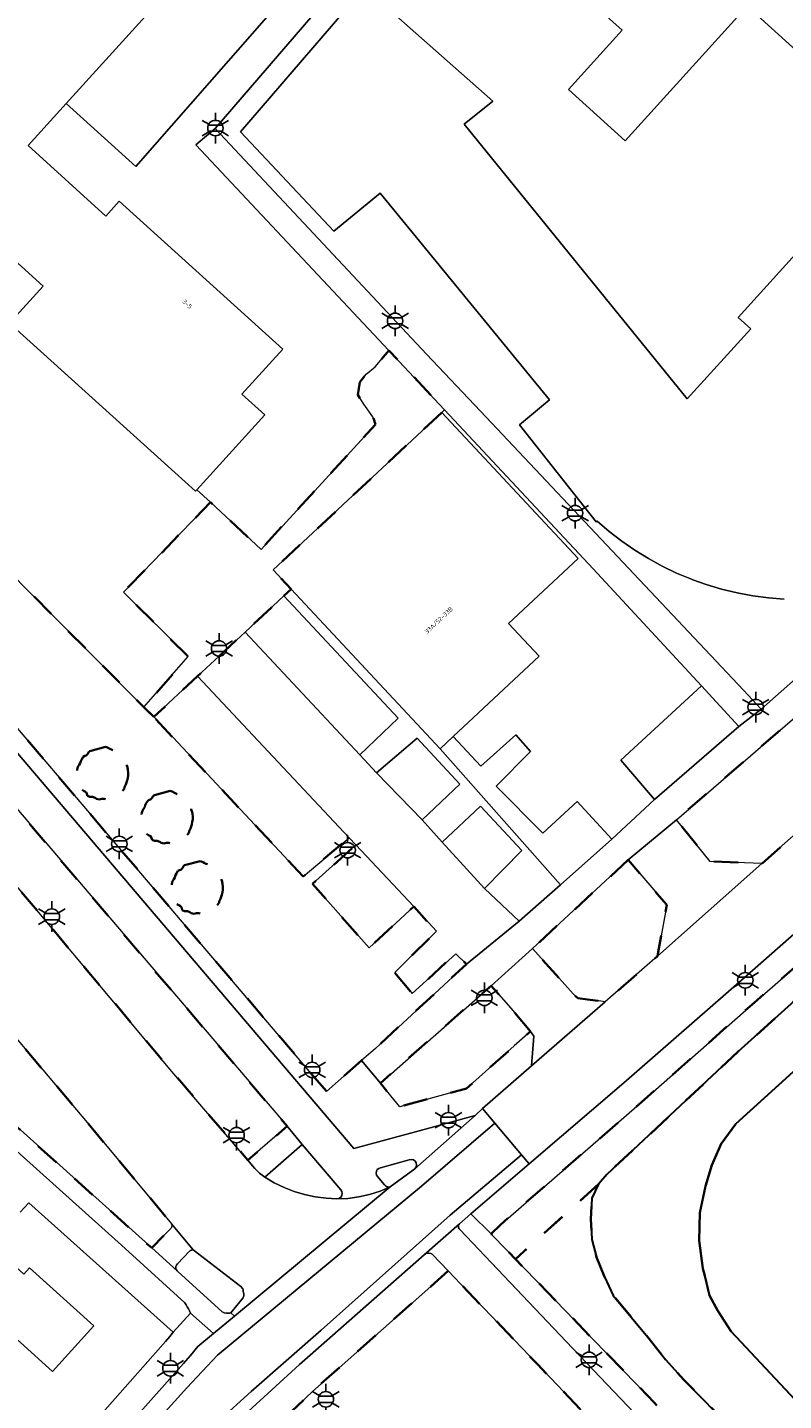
# Model space of a CAD drawing. Extents: x 105780 to 185197, y 477999 to 525027.
# Tile 423 of 562: x 108067 to 108129, y 479848 to 479961. Entities that reach past the tile are written whole.
import ezdxf
from ezdxf.enums import TextEntityAlignment as Align

# ---------------------------------------------------------------- set-up
doc = ezdxf.new("R2010")
doc.units = 0
doc.linetypes.add('XX-HIDDEN', pattern=[4, 2, -2])
for name, color, linetype, lineweight in [('B-GV-GR-MATERIAALGRENS-G', 252, 'XX-HIDDEN', 35), ('B-RO-IE-MEUBILAIR_WEGMEUBILAIR-S', 252, 'Continuous', 25), ('B-WE-GW-WATERGANG_SLOOT_INSTEEK-G', 252, 'Continuous', 30), ('B-XX-KG-KADASTRAAL_BEBOUWING-G', 252, 'Continuous', 20), ('B1-WE-OG-BEBOUWING-T18', 7, 'Continuous', 18), ('B1-WE-OG-TERREIN_ERF-GV', 252, 'Continuous', 18), ('B1-WE-VH-VERHARDING_ASFALT-GV', 252, 'Continuous', 18), ('B1-WE-VH-VERHARDING_BETONSTRAATSTEEN-GV', 252, 'Continuous', 18), ('B1-WE-VH-VERHARDING_STRAATBAKSTEEN-GV', 252, 'Continuous', 18), ('B1-WE-VH-VERHARDING_TEGEL-GV', 252, 'Continuous', 18)]:
    doc.layers.add(name, color=color, linetype=linetype, lineweight=lineweight)
doc.styles.add('NLCS-ISO', font='NLCS-ISO.ttf')
doc.styles.add('NLCS-ISO-M200-T18', font='NLCS-ISO.ttf', dxfattribs={"height": 0.36})

# ---------------------------------------------------------------- blocks, each defined once
blk = doc.blocks.new('B-SIE-WEG_LICHTMAST-SO')
at = {"ltscale": 0.1}
for p, q in [((0, 1.27), (0, 2.53)), ((-1.1, 0.63), (-2.19, 1.27)), ((1.1, 0.63), (2.19, 1.27)), ((-1.1, -0.63), (-2.19, -1.27)), ((0, -1.27), (0, -2.53)), ((1.1, -0.63), (2.19, -1.27))]:
    blk.add_line(p, q, dxfattribs=at)
at = {"flags": 128}
for points in [[(-1.16, 0.5), (1.16, 0.5)], [(-1.16, -0.5), (1.16, -0.5)]]:
    blk.add_lwpolyline(points, dxfattribs=at)
at = {"ltscale": 0.1}
blk.add_circle((0, 0), 1.27, dxfattribs=at)
at = {"style": 'NLCS-ISO'}
blk.add_attdef('TYPE', text='', height=1.8, dxfattribs=at).set_placement((0, 2.53), align=Align.BOTTOM_CENTER)

msp = doc.modelspace()

# ---------------------------------------------------------------- linework, layer by layer
at = {"layer": 'B-GV-GR-MATERIAALGRENS-G', "flags": 128}
for points in [[(108043.739, 479923.099), (108042.181, 479924.93), (108032.535, 479936.265), (108032.187, 479936.635), (108031.855, 479937.02), (108031.539, 479937.417), (108031.239, 479937.827), (108030.956, 479938.249), (108029.77, 479939.87), (108026.492, 479937.246), (108032.582, 479929.957), (108039.053, 479922.311), (108040.625, 479920.453), (108060.338, 479897.309), (108076.748, 479877.693), (108078.888, 479875.134), (108085.161, 479867.815), (108088.404, 479870.609)], [(108088.137, 479914.378), (108088.722, 479914.923), (108087.238, 479916.512), (108101.144, 479929.501), (108101.382, 479929.723), (108096.792, 479934.631), (108095.661, 479933.268), (108094.917, 479932.672), (108094.388, 479932.013), (108094.234, 479930.948), (108094.718, 479930.178), (108095.466, 479929.155), (108095.68, 479928.525), (108086.25, 479918.211), (108082.076, 479922.096), (108074.916, 479914.685), (108080.228, 479909.376), (108076.595, 479905.189), (108077.399, 479904.38), (108081.018, 479907.75), (108084.929, 479911.391)], [(108077.399, 479904.38), (108076.595, 479905.189), (108056.056, 479925.855), (108057.463, 479927.444), (108057.944, 479927.694), (108058.262, 479927.963), (108058.45, 479928.432), (108058.232, 479929.305), (108057.585, 479930.093), (108056.584, 479931.031), (108055.309, 479931.962), (108054.854, 479931.989), (108054.449, 479931.999), (108053.434, 479931.726), (108047.08, 479925.862), (108091.647, 479873.479), (108094.536, 479876.028), (108095.675, 479877.034), (108103.192, 479883.991), (108102.296, 479884.839), (108098.713, 479881.565), (108097.275, 479883.292), (108100.702, 479886.699), (108098.834, 479888.731), (108095.148, 479885.334), (108090.502, 479890.618), (108094.059, 479893.825), (108093.508, 479894.411), (108089.724, 479891.217)], [(108145.533, 479909.186), (108146.987, 479912.53), (108143.853, 479916.1), (108142.079, 479914.568), (108120.493, 479895.9), (108123.273, 479892.469), (108127.546, 479892.28), (108144.818, 479907.595)], [(108072.126, 479901.569), (108073.418, 479901.916), (108073.595, 479901.867), (108073.789, 479901.754), (108073.91, 479901.69), (108074.072, 479901.633), (108074.136, 479901.552), (108074.33, 479901.48), (108074.459, 479901.359), (108074.653, 479901.205), (108074.677, 479901.125), (108074.798, 479900.995), (108074.919, 479900.818), (108075, 479900.729), (108075.081, 479900.608), (108075.17, 479900.374), (108075.226, 479900.245), (108075.274, 479900.051), (108075.291, 479899.785), (108075.299, 479899.55), (108075.25, 479899.349), (108075.218, 479899.131), (108075.153, 479898.965), (108075.109, 479898.796), (108074.984, 479898.594), (108074.984, 479898.477), (108074.826, 479898.291), (108074.588, 479898.154), (108074.536, 479898.005), (108074.354, 479897.968), (108074.237, 479897.795), (108073.983, 479897.775), (108073.83, 479897.698), (108073.737, 479897.601), (108073.507, 479897.553), (108073.309, 479897.625), (108073.119, 479897.621), (108072.921, 479897.573), (108072.679, 479897.613), (108072.582, 479897.714), (108072.364, 479897.795), (108072.134, 479897.791), (108071.945, 479897.879), (108071.896, 479898.041), (108071.815, 479898.19), (108071.654, 479898.271), (108071.375, 479898.453), (108071.335, 479898.574), (108071.331, 479898.727), (108071.267, 479898.913), (108071.162, 479899.074), (108071.089, 479899.256), (108071.073, 479899.385), (108071.117, 479899.595), (108071.113, 479899.894), (108071.073, 479900.039), (108071.137, 479900.269), (108071.242, 479900.434), (108071.335, 479900.576), (108071.384, 479900.745), (108071.46, 479900.899), (108071.589, 479901.104), (108071.706, 479901.173), (108071.819, 479901.205), (108071.953, 479901.334), (108072.037, 479901.492)], [(108072.126, 479901.569), (108072.037, 479901.492), (108071.953, 479901.334), (108071.819, 479901.205), (108071.706, 479901.173), (108071.589, 479901.104), (108071.46, 479900.899), (108071.384, 479900.745), (108071.335, 479900.576), (108071.242, 479900.434), (108071.137, 479900.269), (108071.073, 479900.039), (108071.113, 479899.894), (108071.117, 479899.595), (108071.073, 479899.385), (108071.089, 479899.256), (108071.162, 479899.074), (108071.267, 479898.913), (108071.331, 479898.727), (108071.335, 479898.574), (108071.375, 479898.453), (108071.654, 479898.271), (108071.815, 479898.19), (108071.896, 479898.041), (108071.945, 479897.879), (108072.134, 479897.791), (108072.364, 479897.795), (108072.582, 479897.714), (108072.679, 479897.613), (108072.921, 479897.573), (108073.119, 479897.621), (108073.309, 479897.625), (108073.507, 479897.553), (108073.737, 479897.601), (108073.83, 479897.698), (108073.983, 479897.775), (108074.237, 479897.795), (108074.354, 479897.968), (108074.536, 479898.005), (108074.588, 479898.154), (108074.826, 479898.291), (108074.984, 479898.477), (108074.984, 479898.594), (108075.109, 479898.796), (108075.153, 479898.965), (108075.218, 479899.131), (108075.25, 479899.349), (108075.299, 479899.55), (108075.291, 479899.785), (108075.274, 479900.051), (108075.226, 479900.245), (108075.17, 479900.374), (108075.081, 479900.608), (108075, 479900.729), (108074.919, 479900.818), (108074.798, 479900.995), (108074.677, 479901.125), (108074.653, 479901.205), (108074.459, 479901.359), (108074.33, 479901.48), (108074.136, 479901.552), (108074.072, 479901.633), (108073.91, 479901.69), (108073.789, 479901.754), (108073.595, 479901.867), (108073.418, 479901.916)], [(108077.449, 479897.937), (108078.741, 479898.285), (108078.918, 479898.236), (108079.112, 479898.123), (108079.233, 479898.059), (108079.394, 479898.002), (108079.459, 479897.921), (108079.653, 479897.849), (108079.782, 479897.728), (108079.976, 479897.574), (108080, 479897.493), (108080.121, 479897.364), (108080.242, 479897.187), (108080.323, 479897.098), (108080.403, 479896.977), (108080.492, 479896.743), (108080.549, 479896.614), (108080.597, 479896.42), (108080.613, 479896.153), (108080.621, 479895.919), (108080.573, 479895.718), (108080.541, 479895.5), (108080.476, 479895.334), (108080.432, 479895.165), (108080.307, 479894.963), (108080.307, 479894.846), (108080.149, 479894.66), (108079.911, 479894.523), (108079.859, 479894.373), (108079.677, 479894.337), (108079.56, 479894.164), (108079.306, 479894.143), (108079.152, 479894.067), (108079.059, 479893.97), (108078.829, 479893.921), (108078.632, 479893.994), (108078.442, 479893.99), (108078.244, 479893.942), (108078.002, 479893.982), (108077.905, 479894.083), (108077.687, 479894.164), (108077.457, 479894.16), (108077.267, 479894.248), (108077.219, 479894.41), (108077.138, 479894.559), (108076.977, 479894.64), (108076.698, 479894.822), (108076.658, 479894.943), (108076.654, 479895.096), (108076.589, 479895.282), (108076.484, 479895.443), (108076.412, 479895.625), (108076.395, 479895.754), (108076.44, 479895.964), (108076.436, 479896.262), (108076.395, 479896.408), (108076.46, 479896.638), (108076.565, 479896.803), (108076.658, 479896.945), (108076.706, 479897.114), (108076.783, 479897.267), (108076.912, 479897.473), (108077.029, 479897.542), (108077.142, 479897.574), (108077.275, 479897.703), (108077.36, 479897.861)], [(108077.449, 479897.937), (108077.36, 479897.861), (108077.275, 479897.703), (108077.142, 479897.574), (108077.029, 479897.542), (108076.912, 479897.473), (108076.783, 479897.267), (108076.706, 479897.114), (108076.658, 479896.945), (108076.565, 479896.803), (108076.46, 479896.638), (108076.395, 479896.408), (108076.436, 479896.262), (108076.44, 479895.964), (108076.395, 479895.754), (108076.412, 479895.625), (108076.484, 479895.443), (108076.589, 479895.282), (108076.654, 479895.096), (108076.658, 479894.943), (108076.698, 479894.822), (108076.977, 479894.64), (108077.138, 479894.559), (108077.219, 479894.41), (108077.267, 479894.248), (108077.457, 479894.16), (108077.687, 479894.164), (108077.905, 479894.083), (108078.002, 479893.982), (108078.244, 479893.942), (108078.442, 479893.99), (108078.632, 479893.994), (108078.829, 479893.921), (108079.059, 479893.97), (108079.152, 479894.067), (108079.306, 479894.143), (108079.56, 479894.164), (108079.677, 479894.337), (108079.859, 479894.373), (108079.911, 479894.523), (108080.149, 479894.66), (108080.307, 479894.846), (108080.307, 479894.963), (108080.432, 479895.165), (108080.476, 479895.334), (108080.541, 479895.5), (108080.573, 479895.718), (108080.621, 479895.919), (108080.613, 479896.153), (108080.597, 479896.42), (108080.549, 479896.614), (108080.492, 479896.743), (108080.403, 479896.977), (108080.323, 479897.098), (108080.242, 479897.187), (108080.121, 479897.364), (108080, 479897.493), (108079.976, 479897.574), (108079.782, 479897.728), (108079.653, 479897.849), (108079.459, 479897.921), (108079.394, 479898.002), (108079.233, 479898.059), (108079.112, 479898.123), (108078.918, 479898.236), (108078.741, 479898.285)], [(108079.933, 479892.14), (108081.225, 479892.487), (108081.402, 479892.439), (108081.596, 479892.326), (108081.717, 479892.261), (108081.879, 479892.205), (108081.943, 479892.124), (108082.137, 479892.052), (108082.266, 479891.93), (108082.46, 479891.777), (108082.484, 479891.696), (108082.605, 479891.567), (108082.726, 479891.39), (108082.807, 479891.301), (108082.888, 479891.18), (108082.977, 479890.946), (108083.033, 479890.816), (108083.082, 479890.623), (108083.098, 479890.356), (108083.106, 479890.122), (108083.057, 479889.92), (108083.025, 479889.702), (108082.96, 479889.537), (108082.916, 479889.367), (108082.791, 479889.166), (108082.791, 479889.049), (108082.633, 479888.863), (108082.395, 479888.726), (108082.343, 479888.576), (108082.161, 479888.54), (108082.044, 479888.366), (108081.79, 479888.346), (108081.637, 479888.27), (108081.544, 479888.173), (108081.314, 479888.124), (108081.116, 479888.197), (108080.926, 479888.193), (108080.728, 479888.145), (108080.486, 479888.185), (108080.389, 479888.286), (108080.171, 479888.366), (108079.941, 479888.362), (108079.752, 479888.451), (108079.703, 479888.613), (108079.622, 479888.762), (108079.461, 479888.843), (108079.183, 479889.024), (108079.142, 479889.145), (108079.138, 479889.299), (108079.074, 479889.485), (108078.969, 479889.646), (108078.896, 479889.828), (108078.88, 479889.957), (108078.924, 479890.167), (108078.92, 479890.465), (108078.88, 479890.611), (108078.944, 479890.841), (108079.049, 479891.006), (108079.142, 479891.147), (108079.191, 479891.317), (108079.267, 479891.47), (108079.396, 479891.676), (108079.514, 479891.745), (108079.627, 479891.777), (108079.76, 479891.906), (108079.844, 479892.064)], [(108079.933, 479892.14), (108079.844, 479892.064), (108079.76, 479891.906), (108079.627, 479891.777), (108079.514, 479891.745), (108079.396, 479891.676), (108079.267, 479891.47), (108079.191, 479891.317), (108079.142, 479891.147), (108079.049, 479891.006), (108078.944, 479890.841), (108078.88, 479890.611), (108078.92, 479890.465), (108078.924, 479890.167), (108078.88, 479889.957), (108078.896, 479889.828), (108078.969, 479889.646), (108079.074, 479889.485), (108079.138, 479889.299), (108079.142, 479889.145), (108079.183, 479889.024), (108079.461, 479888.843), (108079.622, 479888.762), (108079.703, 479888.613), (108079.752, 479888.451), (108079.941, 479888.362), (108080.171, 479888.366), (108080.389, 479888.286), (108080.486, 479888.185), (108080.728, 479888.145), (108080.926, 479888.193), (108081.116, 479888.197), (108081.314, 479888.124), (108081.544, 479888.173), (108081.637, 479888.27), (108081.79, 479888.346), (108082.044, 479888.366), (108082.161, 479888.54), (108082.343, 479888.576), (108082.395, 479888.726), (108082.633, 479888.863), (108082.791, 479889.049), (108082.791, 479889.166), (108082.916, 479889.367), (108082.96, 479889.537), (108083.025, 479889.702), (108083.057, 479889.92), (108083.106, 479890.122), (108083.098, 479890.356), (108083.082, 479890.623), (108083.033, 479890.816), (108082.977, 479890.946), (108082.888, 479891.18), (108082.807, 479891.301), (108082.726, 479891.39), (108082.605, 479891.567), (108082.484, 479891.696), (108082.46, 479891.777), (108082.266, 479891.93), (108082.137, 479892.052), (108081.943, 479892.124), (108081.879, 479892.205), (108081.717, 479892.261), (108081.596, 479892.326), (108081.402, 479892.439), (108081.225, 479892.487)], [(108116.513, 479892.584), (108108.627, 479885.268), (108110.548, 479883.143), (108111.287, 479882.306), (108111.974, 479881.527), (108112.379, 479881.184), (108113.16, 479881.075), (108114.085, 479880.946), (108114.61, 479880.873), (108118.926, 479884.635), (108119.04, 479885.265), (108119.694, 479888.872), (108119.268, 479889.369)], [(108108.473, 479878.442), (108106.854, 479880.349), (108105.214, 479882.207), (108096.084, 479874.167), (108097.677, 479872.223), (108103.191, 479873.732), (108107.114, 479877.245)], [(108065.05, 479879.08), (108064.541, 479879.208), (108064.231, 479879.197), (108063.927, 479879.136), (108063.637, 479879.026), (108063.368, 479878.871), (108063.129, 479878.675), (108060.669, 479876.018), (108060.609, 479875.905), (108060.58, 479875.781), (108060.585, 479875.653), (108060.623, 479875.531), (108060.692, 479875.422), (108077.239, 479860.565), (108078.775, 479862.145), (108078.827, 479862.214), (108078.865, 479862.292), (108078.886, 479862.376), (108078.89, 479862.462), (108078.877, 479862.548), (108071.922, 479870.919)], [(108114.079, 479865.818), (108107.907, 479860.286), (108107.236, 479859.64), (108118.655, 479847.827), (108126.996, 479838.85), (108130.607, 479834.668), (108134.482, 479829.819), (108137.462, 479825.265), (108142.327, 479816.63), (108143.599, 479817.11), (108145.202, 479817.602), (108146.992, 479817.846), (108149.996, 479817.529), (108153.787, 479816.204), (108156.085, 479814.569), (108169.026, 479802.889), (108172.299, 479799.53), (108175.926, 479795.242), (108178.842, 479791.305), (108180.959, 479788.37), (108182.693, 479786.217), (108184.304, 479784.595), (108186.235, 479782.45), (108197.928, 479772.213), (108209.854, 479761.453), (108214.046, 479757.681), (108218.643, 479753.349), (108223.495, 479748.631), (108230.024, 479743.004), (108234.611, 479739.059), (108238.867, 479736.321), (108243.747, 479733.206), (108254.868, 479724.345), (108262.88, 479717.588), (108270.358, 479710.728), (108278.801, 479702.983), (108283.495, 479698.309), (108298.938, 479683.096), (108306.417, 479676.457), (108311.316, 479672.593), (108314.567, 479669.876), (108318.425, 479666.695), (108320.887, 479669.297), (108323.459, 479672.373), (108324.599, 479674.298), (108324.683, 479674.77), (108323.093, 479676.235), (108319.979, 479672.734), (108318.402, 479671.734), (108317.347, 479671.486), (108316.362, 479671.68), (108296.909, 479688.463), (108284.431, 479699.198), (108275.109, 479707.301), (108247.47, 479731.539), (108219.604, 479756.564), (108184.99, 479788.765), (108167.125, 479805.471), (108151.632, 479819.849), (108138.615, 479831.811), (108121.117, 479849.692), (108119.607, 479851.352), (108118.145, 479853.21), (108115.291, 479856.657), (108114.565, 479858.19), (108113.912, 479859.81), (108113.514, 479861.275), (108113.437, 479862.944), (108113.514, 479864.69)], [(108101.677, 479858.681), (108100.243, 479857.398), (108090.492, 479848.738), (108087.258, 479845.644), (108088.071, 479844.988), (108088.231, 479845.002), (108091.574, 479846.993), (108092.155, 479846.978), (108092.393, 479846.837), (108095.703, 479843.896), (108095.881, 479843.508), (108095.9, 479843.284), (108095.884, 479842.848), (108098.547, 479844.556), (108104.025, 479841.933), (108116.343, 479836.033), (108117.993, 479839.558), (108118.635, 479840.91), (108116.58, 479843.064), (108109.035, 479850.971), (108102.705, 479857.603)]]:
    msp.add_lwpolyline(points, close=True, dxfattribs=at)
msp.add_lwpolyline([(108205.666, 479923.134), (108198.088, 479931.801), (108195.119, 479935.341), (108189.611, 479935.722), (108185.014, 479931.646), (108165.022, 479914.119), (108151.822, 479902.528), (108126.919, 479880.826), (108117.856, 479872.813), (108105.98, 479862.48), (108105.209, 479861.737), (108105.446, 479861.492), (108107.236, 479859.64), (108107.907, 479860.286), (108114.079, 479865.818), (108114.767, 479866.633), (108125.557, 479876.747), (108150.897, 479899.566)], dxfattribs=at)
at = {"layer": 'B-WE-GW-WATERGANG_SLOOT_INSTEEK-G', "flags": 128}
for points in [[(108189.15, 479933.113), (108186.196, 479931.091), (108183.468, 479927.927), (108182.295, 479926.748), (108150.897, 479899.566), (108125.557, 479876.747), (108114.767, 479866.633), (108114.079, 479865.818), (108113.514, 479864.69), (108113.437, 479862.944), (108113.514, 479861.275), (108113.912, 479859.81), (108114.565, 479858.19), (108115.291, 479856.657), (108118.145, 479853.21), (108119.607, 479851.352), (108121.117, 479849.692), (108138.615, 479831.811), (108151.632, 479819.849), (108167.125, 479805.471), (108184.99, 479788.765), (108219.604, 479756.564)], [(108202.65, 479776.569), (108182.439, 479796.056), (108166.066, 479811.68), (108150.176, 479827.136), (108134.725, 479843.29), (108125.016, 479853.679), (108123.922, 479855.375), (108123.234, 479856.637), (108122.826, 479858.26), (108122.675, 479858.861), (108122.367, 479861.171), (108122.43, 479863.464), (108122.888, 479865.662), (108123.401, 479867.397), (108124.171, 479869.154), (108125.399, 479870.821), (108143.126, 479886.904), (108184.042, 479923.046), (108184.68, 479923.696), (108185.641, 479924.905), (108188.202, 479929.279)], [(108188.202, 479929.279), (108185.641, 479924.905), (108184.68, 479923.696), (108184.042, 479923.046), (108143.126, 479886.904), (108125.399, 479870.821), (108124.171, 479869.154), (108123.401, 479867.397), (108122.888, 479865.662), (108122.43, 479863.464), (108122.367, 479861.171), (108122.675, 479858.861), (108122.826, 479858.26), (108123.234, 479856.637), (108123.922, 479855.375), (108125.016, 479853.679), (108134.725, 479843.29), (108150.176, 479827.136), (108166.066, 479811.68), (108182.439, 479796.056), (108202.65, 479776.569)]]:
    msp.add_lwpolyline(points, dxfattribs=at)
at = {"layer": 'B-XX-KG-KADASTRAAL_BEBOUWING-G', "flags": 128}
for points in [[(108062.908, 479944.785), (108068.275, 479939.925), (108065.52, 479936.883), (108080.848, 479923.002), (108080.965, 479923.131), (108086.565, 479929.315), (108084.674, 479931.028), (108088.032, 479934.736), (108074.562, 479946.934), (108073.454, 479945.712), (108067.037, 479951.523), (108070.188, 479955.002), (108087.073, 479973.649)], [(108138.701, 479951.834), (108125.587, 479937.347), (108126.641, 479936.42), (108121.38, 479930.631), (108103.001, 479953.284), (108105.354, 479955.193), (108094.786, 479964.568), (108084.565, 479952.668), (108092.243, 479944.463), (108096.073, 479947.599), (108110.042, 479930.538), (108107.543, 479928.492), (108113.872, 479920.478), (108113.958, 479920.545), (108114.951, 479919.689), (108115.988, 479918.886), (108117.066, 479918.139), (108118.182, 479917.45), (108119.333, 479916.821), (108120.515, 479916.253), (108121.725, 479915.749), (108121.837, 479915.709), (108122.961, 479915.309), (108124.218, 479914.934), (108125.492, 479914.627), (108126.782, 479914.387), (108128.082, 479914.215), (108129.389, 479914.112)], [(108114.484, 479962.438), (108116.019, 479961.053), (108111.583, 479956.153), (108116.268, 479951.912), (108126.328, 479963.025)]]:
    msp.add_lwpolyline(points, dxfattribs=at)
for points in [[(108088.722, 479914.923), (108101.014, 479901.763), (108102.078, 479902.757), (108109.187, 479909.397), (108106.662, 479912.101), (108112.395, 479917.455), (108101.144, 479929.501), (108087.238, 479916.512)], [(108072.464, 479854.13), (108067.156, 479858.926), (108066.693, 479858.413), (108064.473, 479860.419), (108061.871, 479857.539), (108064.08, 479855.543), (108063.741, 479855.168), (108069.06, 479850.362)]]:
    msp.add_lwpolyline(points, close=True, dxfattribs=at)
at = {"layer": 'B1-WE-OG-TERREIN_ERF-GV', "flags": 128}
for points in [[(108087.073, 479973.649), (108070.188, 479955.002), (108075.93, 479949.801), (108092.565, 479968.825)], [(108064.473, 479860.419), (108066.693, 479858.413), (108067.156, 479858.926), (108072.464, 479854.13), (108069.06, 479850.362), (108063.741, 479855.168), (108064.08, 479855.543), (108061.871, 479857.539)]]:
    msp.add_lwpolyline(points, close=True, dxfattribs=at)
for points in [[(108092.565, 479968.825), (108075.93, 479949.801), (108070.188, 479955.002), (108067.037, 479951.523), (108073.454, 479945.712), (108074.562, 479946.934), (108088.032, 479934.736), (108084.674, 479931.028), (108086.565, 479929.315), (108080.965, 479923.131), (108082.076, 479922.096), (108086.25, 479918.211), (108095.68, 479928.525), (108095.466, 479929.155), (108094.718, 479930.178), (108094.234, 479930.948), (108094.388, 479932.013), (108094.917, 479932.672), (108095.661, 479933.268), (108096.792, 479934.631), (108080.857, 479951.588), (108082.478, 479952.936), (108096.333, 479969.071)], [(108096.333, 479969.071), (108082.478, 479952.936), (108099.898, 479934.313), (108104.33, 479929.617), (108126.015, 479906.585), (108127.483, 479905.021), (108143.77, 479919.438)], [(108129.389, 479914.112), (108128.082, 479914.215), (108126.782, 479914.387), (108125.492, 479914.627), (108124.218, 479914.934), (108122.961, 479915.309), (108121.837, 479915.709), (108121.725, 479915.749), (108120.515, 479916.253), (108119.333, 479916.821), (108118.182, 479917.45), (108117.066, 479918.139), (108115.988, 479918.886), (108114.951, 479919.689), (108113.958, 479920.545), (108113.872, 479920.478), (108107.543, 479928.492), (108110.042, 479930.538), (108096.073, 479947.599), (108092.243, 479944.463), (108084.565, 479952.668), (108094.786, 479964.568), (108105.354, 479955.193), (108103.001, 479953.284), (108121.38, 479930.631), (108126.641, 479936.42), (108125.587, 479937.347), (108138.701, 479951.834), (108126.328, 479963.025), (108116.268, 479951.912), (108111.583, 479956.153), (108116.019, 479961.053), (108114.484, 479962.438)], [(108063.172, 479835.653), (108078.376, 479852.853), (108078.733, 479853.266), (108078.995, 479853.628), (108067.089, 479864.284), (108066.379, 479863.533)]]:
    msp.add_lwpolyline(points, dxfattribs=at)
at = {"layer": 'B1-WE-VH-VERHARDING_ASFALT-GV', "flags": 128}
for points in [[(108172.282, 479933.155), (108173.012, 479932.339), (108146.021, 479908.586), (108145.533, 479909.186), (108144.818, 479907.595), (108127.546, 479892.28), (108118.926, 479884.635), (108114.61, 479880.873), (108108.551, 479875.592), (108104.507, 479872.067), (108105.525, 479870.859), (108107.719, 479868.258), (108108.361, 479867.497), (108116.168, 479874.186), (108126.071, 479882.848), (108146.183, 479900.545), (108167.117, 479918.964)], [(108065.05, 479879.08), (108071.922, 479870.919), (108078.877, 479862.548), (108080.651, 479860.413), (108084.586, 479857.382), (108084.737, 479857.208), (108084.762, 479857.143), (108084.778, 479856.972), (108084.818, 479856.786), (108084.835, 479856.615), (108084.745, 479856.437), (108083.755, 479855.228), (108084.052, 479854.931), (108096.905, 479865.61), (108096.066, 479865.259), (108095.2, 479864.983), (108094.313, 479864.783), (108093.411, 479864.662), (108092.503, 479864.62), (108091.608, 479864.669), (108090.719, 479864.788), (108089.843, 479864.976), (108088.984, 479865.233), (108088.148, 479865.557), (108087.34, 479865.945), (108086.565, 479866.396), (108086.341, 479866.562), (108086.126, 479866.74), (108085.922, 479866.931), (108085.73, 479867.133), (108085.55, 479867.346), (108085.161, 479867.815), (108078.888, 479875.134), (108076.748, 479877.693), (108060.338, 479897.309)], [(108025.595, 479788.585), (108080.127, 479849.018), (108082.647, 479851.723), (108099.467, 479865.654), (108105.525, 479870.859), (108104.507, 479872.067), (108103.914, 479871.508), (108098.921, 479867.105), (108096.905, 479865.61), (108084.052, 479854.931), (108082.329, 479853.5), (108081.044, 479852.432), (108080.425, 479851.699), (108079.858, 479851.026), (108068.652, 479838.443), (108050.506, 479818.182)]]:
    msp.add_lwpolyline(points, dxfattribs=at)
for points in [[(108064.503, 479826.167), (108062.823, 479827.681), (108065.852, 479831.038), (108067.535, 479829.511), (108082.77, 479846.313), (108085.427, 479848.721), (108091.199, 479853.777), (108101.847, 479863.274), (108107.719, 479868.258), (108105.525, 479870.859), (108099.467, 479865.654), (108082.647, 479851.723), (108080.127, 479849.018), (108025.595, 479788.585), (108018.191, 479780.508), (107946.646, 479700.903), (107949.207, 479698.633), (108020.103, 479777.201)], [(108084.858, 479846.778), (108089.418, 479850.951), (108090.075, 479851.516), (108099.693, 479860.009), (108099.698, 479860.013), (108102.596, 479862.558), (108103.547, 479863.373), (108108.361, 479867.497), (108107.719, 479868.258), (108101.847, 479863.274), (108091.199, 479853.777), (108085.427, 479848.721), (108082.77, 479846.313), (108067.535, 479829.511), (108068.101, 479828.997), (108075.878, 479837.602), (108076.191, 479837.32)]]:
    msp.add_lwpolyline(points, close=True, dxfattribs=at)
at = {"layer": 'B1-WE-VH-VERHARDING_BETONSTRAATSTEEN-GV', "flags": 128}
for points in [[(108126.254, 479972.699), (108125.017, 479973.819), (108122.363, 479976.253), (108113.886, 479983.916), (108113.882, 479983.912), (108110.829, 479980.467), (108109.113, 479978.601), (108121.588, 479967.179), (108122.245, 479967.933), (108122.011, 479968.137), (108122.215, 479968.371), (108125.788, 479965.258), (108124.936, 479964.334), (108126.328, 479963.025), (108138.701, 479951.834), (108145.179, 479945.992), (108146.255, 479947.188), (108148.104, 479945.511), (108147.022, 479944.322), (108153.501, 479938.449), (108156.323, 479935.85), (108157.531, 479937.195), (108161.602, 479940.727), (108156.319, 479945.482)], [(108122.56, 479906.939), (108113.644, 479916.611), (108101.382, 479929.723), (108101.144, 479929.501), (108112.395, 479917.455), (108106.662, 479912.101), (108109.187, 479909.397), (108102.078, 479902.757), (108104.371, 479900.31), (108107.25, 479902.896), (108108.463, 479901.539), (108105.64, 479898.667), (108109.488, 479894.807), (108112.317, 479897.404), (108115.181, 479894.289), (108118.693, 479897.572), (108115.922, 479900.81)], [(108104.336, 479897.034), (108107.759, 479893.368), (108104.684, 479890.234), (108107.531, 479887.522), (108110.942, 479890.539), (108101.014, 479901.763), (108088.722, 479914.923), (108088.137, 479914.378), (108097.562, 479904.287), (108094.384, 479901.267), (108095.771, 479899.763), (108099.107, 479902.632), (108102.65, 479898.839), (108099.522, 479895.895), (108101.181, 479894.041)], [(108125.65, 479903.588), (108122.56, 479906.939), (108115.922, 479900.81), (108118.693, 479897.572)], [(108112.317, 479897.404), (108109.488, 479894.807), (108105.64, 479898.667), (108108.463, 479901.539), (108107.25, 479902.896), (108104.371, 479900.31), (108102.078, 479902.757), (108101.014, 479901.763), (108110.942, 479890.539), (108115.181, 479894.289)], [(108080.651, 479860.413), (108080.585, 479860.409), (108080.519, 479860.396), (108080.456, 479860.374), (108080.398, 479860.343), (108080.344, 479860.303), (108079.346, 479859.259), (108079.268, 479859.158), (108079.226, 479859.038), (108079.221, 479858.911), (108079.255, 479858.789), (108079.324, 479858.682), (108079.389, 479858.624), (108083.05, 479855.285), (108083.196, 479855.228), (108083.39, 479855.179), (108083.634, 479855.195), (108083.755, 479855.228), (108084.745, 479856.437), (108084.835, 479856.615), (108084.818, 479856.786), (108084.778, 479856.972), (108084.762, 479857.143), (108084.737, 479857.208), (108084.586, 479857.382)]]:
    msp.add_lwpolyline(points, close=True, dxfattribs=at)
at = {"layer": 'B1-WE-VH-VERHARDING_STRAATBAKSTEEN-GV', "flags": 128}
for points in [[(108088.137, 479914.378), (108084.929, 479911.391), (108094.384, 479901.267), (108097.562, 479904.287)], [(108095.771, 479899.763), (108094.384, 479901.267), (108084.929, 479911.391), (108081.018, 479907.75), (108093.508, 479894.411), (108094.059, 479893.825), (108098.834, 479888.731), (108100.702, 479886.699), (108097.275, 479883.292), (108098.713, 479881.565), (108102.296, 479884.839), (108103.192, 479883.991), (108107.531, 479887.522), (108104.684, 479890.234), (108101.181, 479894.041), (108099.522, 479895.895)], [(108081.018, 479907.75), (108077.399, 479904.38), (108089.724, 479891.217), (108093.508, 479894.411)], [(108099.107, 479902.632), (108095.771, 479899.763), (108099.522, 479895.895), (108102.65, 479898.839)], [(108104.336, 479897.034), (108101.181, 479894.041), (108104.684, 479890.234), (108107.759, 479893.368)], [(108094.059, 479893.825), (108090.502, 479890.618), (108095.148, 479885.334), (108098.834, 479888.731)]]:
    msp.add_lwpolyline(points, close=True, dxfattribs=at)
at = {"layer": 'B1-WE-VH-VERHARDING_TEGEL-GV', "flags": 128}
for points in [[(108082.478, 479952.936), (108080.857, 479951.588), (108096.792, 479934.631), (108101.382, 479929.723), (108113.644, 479916.611), (108122.56, 479906.939), (108125.65, 479903.588), (108127.483, 479905.021), (108126.015, 479906.585), (108104.33, 479929.617), (108099.898, 479934.313)], [(108065.52, 479936.883), (108068.275, 479939.925), (108062.908, 479944.785), (108060.967, 479942.641), (108051.835, 479933.65), (108053.434, 479931.726), (108054.449, 479931.999), (108054.854, 479931.989), (108055.309, 479931.962), (108056.584, 479931.031), (108057.585, 479930.093), (108058.232, 479929.305), (108058.45, 479928.432), (108058.262, 479927.963), (108057.944, 479927.694), (108057.463, 479927.444), (108056.056, 479925.855), (108076.595, 479905.189), (108080.228, 479909.376), (108074.916, 479914.685), (108082.076, 479922.096), (108080.965, 479923.131), (108080.848, 479923.002)], [(108151.822, 479902.528), (108165.022, 479914.119), (108185.014, 479931.646), (108189.611, 479935.722), (108187.927, 479937.524), (108182.126, 479932.419), (108180.596, 479930.825), (108181.191, 479930.149), (108167.711, 479918.289), (108167.117, 479918.964), (108146.183, 479900.545), (108126.071, 479882.848), (108116.168, 479874.186), (108108.361, 479867.497), (108103.547, 479863.373), (108105.209, 479861.737), (108105.98, 479862.48), (108117.856, 479872.813), (108126.919, 479880.826)], [(108116.513, 479892.584), (108120.493, 479895.9), (108142.079, 479914.568), (108143.853, 479916.1), (108145.482, 479917.57), (108151.612, 479923.03), (108153.725, 479920.518), (108155.705, 479923.029), (108152.366, 479926.911), (108146.298, 479921.629), (108143.77, 479919.438), (108127.483, 479905.021), (108125.65, 479903.588), (108118.693, 479897.572), (108115.181, 479894.289), (108110.942, 479890.539), (108107.531, 479887.522), (108103.192, 479883.991), (108095.675, 479877.034), (108094.536, 479876.028), (108096.084, 479874.167), (108105.214, 479882.207), (108108.627, 479885.268)], [(108127.546, 479892.28), (108123.273, 479892.469), (108120.493, 479895.9), (108116.513, 479892.584), (108119.268, 479889.369), (108119.694, 479888.872), (108119.04, 479885.265), (108118.926, 479884.635)], [(108111.974, 479881.527), (108111.287, 479882.306), (108110.548, 479883.143), (108108.627, 479885.268), (108105.214, 479882.207), (108106.854, 479880.349), (108108.473, 479878.442), (108108.729, 479878.055), (108108.551, 479875.592), (108114.61, 479880.873), (108114.085, 479880.946), (108113.16, 479881.075), (108112.379, 479881.184)], [(108060.692, 479875.422), (108060.623, 479875.531), (108060.585, 479875.653), (108060.58, 479875.781), (108060.609, 479875.905), (108060.669, 479876.018), (108059.357, 479874.614), (108074.749, 479860.8), (108079.957, 479856.046), (108080.065, 479855.884), (108080.166, 479855.716), (108080.259, 479855.545), (108080.343, 479855.369), (108080.419, 479855.189), (108082.329, 479853.5), (108084.052, 479854.931), (108083.755, 479855.228), (108083.634, 479855.195), (108083.39, 479855.179), (108083.196, 479855.228), (108083.05, 479855.285), (108079.389, 479858.624), (108079.324, 479858.682), (108077.239, 479860.565)], [(108089.648, 479869.092), (108088.404, 479870.609), (108085.161, 479867.815), (108085.55, 479867.346), (108085.73, 479867.133), (108085.922, 479866.931), (108086.126, 479866.74), (108086.341, 479866.562), (108086.565, 479866.396)], [(108089.648, 479869.092), (108086.565, 479866.396), (108087.34, 479865.945), (108088.148, 479865.557), (108088.984, 479865.233), (108089.843, 479864.976), (108090.719, 479864.788), (108091.608, 479864.669), (108092.503, 479864.62), (108092.671, 479864.655), (108092.813, 479864.75), (108092.909, 479864.891), (108092.945, 479865.058), (108092.916, 479865.227), (108092.825, 479865.372)], [(108098.921, 479867.105), (108099.024, 479867.245), (108099.064, 479867.414), (108099.036, 479867.586), (108098.945, 479867.733), (108098.804, 479867.835), (108098.634, 479867.873), (108098.463, 479867.844), (108096.102, 479867.182), (108095.952, 479867.133), (108095.83, 479867.033), (108095.753, 479866.896), (108095.73, 479866.74), (108095.766, 479866.586), (108095.854, 479866.456), (108096.43, 479865.785), (108096.501, 479865.704), (108096.59, 479865.643), (108096.691, 479865.605), (108096.798, 479865.594), (108096.905, 479865.61)], [(108080.651, 479860.413), (108078.877, 479862.548), (108078.89, 479862.462), (108078.886, 479862.376), (108078.865, 479862.292), (108078.827, 479862.214), (108078.775, 479862.145), (108077.239, 479860.565), (108079.324, 479858.682), (108079.255, 479858.789), (108079.221, 479858.911), (108079.226, 479859.038), (108079.268, 479859.158), (108079.346, 479859.259), (108080.344, 479860.303), (108080.398, 479860.343), (108080.456, 479860.374), (108080.519, 479860.396), (108080.585, 479860.409)], [(108068.652, 479838.443), (108079.858, 479851.026), (108080.425, 479851.699), (108081.044, 479852.432), (108082.329, 479853.5), (108080.419, 479855.189), (108078.995, 479853.628), (108078.733, 479853.266), (108078.376, 479852.853), (108063.172, 479835.653), (108054.474, 479825.918), (108054.206, 479826.15), (108052.126, 479823.845), (108022.436, 479790.949), (108024.172, 479789.396), (108034.217, 479800.229), (108050.506, 479818.182)]]:
    msp.add_lwpolyline(points, close=True, dxfattribs=at)
for points in [[(108043.739, 479923.099), (108088.404, 479870.609), (108089.648, 479869.092), (108092.825, 479865.372), (108092.916, 479865.227), (108092.945, 479865.058), (108092.909, 479864.891), (108092.813, 479864.75), (108092.671, 479864.655), (108092.503, 479864.62), (108093.411, 479864.662), (108094.313, 479864.783), (108095.2, 479864.983), (108096.066, 479865.259), (108096.905, 479865.61), (108096.798, 479865.594), (108096.691, 479865.605), (108096.59, 479865.643), (108096.501, 479865.704), (108096.43, 479865.785), (108095.854, 479866.456), (108095.766, 479866.586), (108095.73, 479866.74), (108095.753, 479866.896), (108095.83, 479867.033), (108095.952, 479867.133), (108096.102, 479867.182), (108098.463, 479867.844), (108098.634, 479867.873), (108098.804, 479867.835), (108098.945, 479867.733), (108099.036, 479867.586), (108099.064, 479867.414), (108099.024, 479867.245), (108098.921, 479867.105), (108103.914, 479871.508), (108099.297, 479870.245), (108093.893, 479868.766), (108033.852, 479939.37)], [(108033.852, 479939.37), (108093.893, 479868.766), (108099.297, 479870.245), (108103.914, 479871.508), (108104.507, 479872.067), (108108.551, 479875.592), (108108.729, 479878.055), (108108.473, 479878.442), (108107.114, 479877.245), (108103.191, 479873.732), (108097.677, 479872.223), (108096.084, 479874.167), (108094.536, 479876.028), (108091.647, 479873.479), (108047.08, 479925.862)], [(108066.379, 479863.533), (108067.089, 479864.284), (108078.995, 479853.628), (108080.419, 479855.189), (108080.343, 479855.369), (108080.259, 479855.545), (108080.166, 479855.716), (108080.065, 479855.884), (108079.957, 479856.046), (108074.749, 479860.8), (108059.357, 479874.614)], [(108118.655, 479847.827), (108107.236, 479859.64), (108105.446, 479861.492), (108105.209, 479861.737), (108103.547, 479863.373), (108102.596, 479862.558), (108102.537, 479862.463), (108102.514, 479862.353), (108102.528, 479862.242), (108102.578, 479862.142), (108102.659, 479862.065), (108111.409, 479852.839), (108125.447, 479838.112)], [(108125.447, 479838.112), (108111.409, 479852.839), (108102.659, 479862.065), (108102.578, 479862.142), (108102.528, 479862.242), (108102.514, 479862.353), (108102.537, 479862.463), (108102.596, 479862.558), (108099.698, 479860.013), (108099.817, 479860.092), (108099.952, 479860.138), (108100.094, 479860.148), (108100.234, 479860.121), (108100.362, 479860.059), (108101.677, 479858.681), (108102.705, 479857.603), (108109.035, 479850.971), (108116.58, 479843.064)], [(108062.601, 479818.115), (108067.959, 479824.023), (108069.857, 479827.015), (108078.203, 479836.206), (108078.535, 479835.898), (108083.573, 479841.417), (108087.258, 479845.644), (108090.492, 479848.738), (108100.243, 479857.398), (108101.677, 479858.681), (108100.362, 479860.059), (108100.234, 479860.121), (108100.094, 479860.148), (108099.952, 479860.138), (108099.817, 479860.092), (108099.698, 479860.013), (108099.693, 479860.009), (108090.075, 479851.516), (108089.418, 479850.951), (108084.858, 479846.778), (108076.191, 479837.32), (108076.423, 479837.11), (108062.601, 479821.816)]]:
    msp.add_lwpolyline(points, dxfattribs=at)

# ---------------------------------------------------------------- block references
at = {"layer": 'B-RO-IE-MEUBILAIR_WEGMEUBILAIR-S', "xscale": 0.5, "yscale": 0.5, "zscale": 0.5}
for p in [(108082.481, 479952.974), (108097.296, 479937.067), (108112.142, 479921.195), (108082.787, 479910.03), (108127.029, 479905.197), (108074.561, 479893.907), (108093.388, 479893.387), (108068.999, 479887.904), (108126.176, 479882.652), (108104.658, 479881.203), (108090.461, 479875.262), (108101.695, 479871.108), (108084.232, 479869.879), (108113.288, 479851.336), (108078.772, 479850.638), (108091.593, 479848.079)]:
    msp.add_blockref('B-SIE-WEG_LICHTMAST-SO', p, dxfattribs=at)

# ---------------------------------------------------------------- texts
at = {"layer": 'B1-WE-OG-BEBOUWING-T18', "style": 'NLCS-ISO-M200-T18'}
for s, rotation, p in [('3-5', 317.8, (108080.168, 479938.447)), ('33A/52-33B', 43.5, (108100.905, 479912.361))]:
    msp.add_text(s, height=0.36, rotation=rotation, dxfattribs=at).set_placement(p, align=Align.MIDDLE)

doc.saveas('drawing.dxf')
